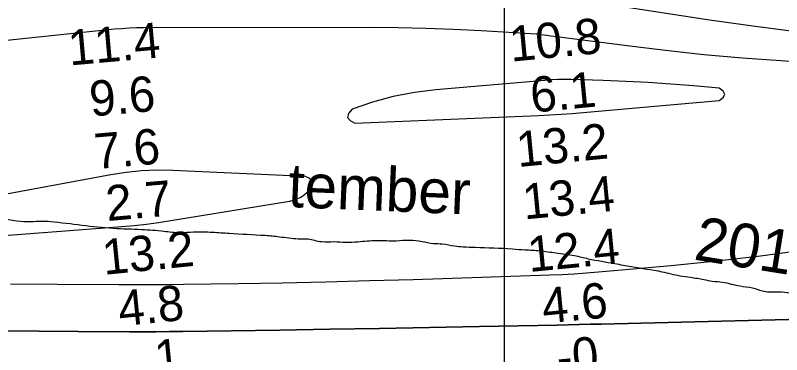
# Model space of a CAD drawing. Extents: x 3279314 to 3317160, y 734079 to 759431.
# Drawn here: x 3295641 to 3297094, y 753859 to 754502 of the extents above; entities that cross this region are included whole.
import ezdxf

# ---------------------------------------------------------------- set-up
doc = ezdxf.new("R2010")
doc.units = 0
for name, color, linetype in [('V-GRID-MAJR', 7, 'Continuous'), ('V-RIVR-EDGE', 7, 'Continuous'), ('V-RIVR-IDEN', 7, 'Continuous'), ('V-RIVR-RANG', 7, 'Continuous'), ('V-TOPO-DPTH', 7, 'Continuous'), ('V-TOPO-MINR', 7, 'Continuous'), ('V-TOPO-WATR', 7, 'Continuous')]:
    doc.layers.add(name, color=color, linetype=linetype)

msp = doc.modelspace()

# ---------------------------------------------------------------- linework, layer by layer
at = {"layer": 'V-GRID-MAJR'}
msp.add_spline([(3296575.3, 739462.6), (3296572.6, 745521), (3296570, 751582.8), (3296567.4, 757644.7), (3296567.4, 757648)], degree=3, dxfattribs=at)
at = {"layer": 'V-RIVR-EDGE'}
msp.add_spline([(3293281.7, 754205.3), (3293304.9, 754204.7), (3293316.5, 754206.8), (3293332.7, 754211.7), (3293354.3, 754216.2), (3293378.3, 754215.7), (3293395.3, 754212.8), (3293424.7, 754203.6), (3293431.3, 754203.6), (3293445, 754203.6), (3293466.6, 754207.2), (3293487.3, 754208), (3293512.6, 754210), (3293524.6, 754210), (3293534.1, 754209.6), (3293536.6, 754208.3), (3293566, 754196.2), (3293578.8, 754193.7), (3293595, 754194.1), (3293610.4, 754196.5), (3293617.8, 754196.9), (3293623.2, 754198.1), (3293631.5, 754203.1), (3293645.2, 754205.5), (3293702.8, 754207.9), (3293766.2, 754204.4), (3293786.1, 754203.1), (3293814.7, 754207.2), (3293830.5, 754207.2), (3293844.6, 754205.5), (3293867.3, 754201.3), (3293891.8, 754200.4), (3293928.3, 754200.7), (3293948.6, 754206), (3293977.2, 754213), (3293993, 754213.8), (3294006.6, 754210.9), (3294029.8, 754207.5), (3294051.8, 754203.3), (3294070.9, 754201.2), (3294085.8, 754202.4), (3294119.4, 754207.7), (3294144.7, 754208.9), (3294170.4, 754208.8), (3294219.7, 754205.8), (3294271.1, 754199.4), (3294295.9, 754199.4), (3294324.1, 754199.3), (3294358.5, 754200.1), (3294410.7, 754201.2), (3294434.8, 754204.4), (3294458.4, 754204.8), (3294505.7, 754203), (3294543, 754200.8), (3294574, 754197.9), (3294601.8, 754193.6), (3294624.2, 754188.2), (3294675.1, 754177.3), (3294688, 754175.6), (3294716.1, 754176), (3294762.6, 754172.9), (3294794.9, 754171.6), (3294823.9, 754169.5), (3294859.5, 754165.2), (3294921.7, 754160.5), (3294939.9, 754160.5), (3294972.7, 754160.4), (3294992.6, 754161.2), (3295001.3, 754160.7), (3295013.3, 754159.5), (3295028.6, 754155.7), (3295046, 754154), (3295053.9, 754152.3), (3295065.1, 754151.1), (3295082.1, 754149.8), (3295103.2, 754149.3), (3295132.6, 754148.8), (3295169.9, 754147.9), (3295218, 754146.1), (3295240.8, 754143.6), (3295255.7, 754143.1), (3295278.1, 754142.7), (3295292.2, 754143.9), (3295311.3, 754143.8), (3295334.5, 754141.3), (3295360.6, 754140.4), (3295391.7, 754135.3), (3295427.7, 754132.7), (3295477, 754126.4), (3295504.4, 754125.9), (3295540.4, 754124.2), (3295575.7, 754120.8), (3295611.7, 754118.2), (3295644, 754113.1), (3295670.1, 754111.8), (3295691.3, 754112.6), (3295707.4, 754111.7), (3295826.8, 754099), (3295880.7, 754096.8), (3295922.5, 754093.4), (3295953.6, 754090.8), (3295978.9, 754092), (3296014.9, 754091.5), (3296046.4, 754089.4), (3296114.8, 754085.5), (3296141.7, 754082.9), (3296177, 754079.1), (3296196.4, 754078.6), (3296208, 754076.1), (3296222.1, 754073.6), (3296244.9, 754073.5), (3296267.7, 754072.6), (3296290.1, 754073.4), (3296326.2, 754075.8), (3296363.1, 754075.3), (3296388.8, 754076.5), (3296412, 754073.9), (3296433.1, 754070.2), (3296450.5, 754069.3), (3296473.7, 754065.5), (3296489.9, 754063.8), (3296513.1, 754062.9), (3296583.5, 754059.8), (3296607.1, 754058.1), (3296635.7, 754056.4), (3296665.6, 754052.2), (3296701.2, 754047.1), (3296727.3, 754041.2), (3296777.4, 754032), (3296808.9, 754026.1), (3296866.9, 754016.5), (3296900.9, 754008.9), (3296921.2, 754006), (3296946.5, 754001.7), (3296962.2, 753998.8), (3296981.7, 753996.7), (3297015.2, 753989.6), (3297038.4, 753986.2), (3297060.4, 753979.5), (3297073.7, 753978.2), (3297082.8, 753978.6), (3297104.7, 753976.9), (3297128.4, 753972.3), (3297154.5, 753964.3), (3297178.5, 753961.8), (3297199.2, 753959.7), (3297212.5, 753955.9), (3297226.6, 753956.7), (3297248.9, 753954.6), (3297265.9, 753953.3), (3297290, 753952), (3297319.4, 753949), (3297353.8, 753945.6), (3297396.9, 753939.7), (3297452, 753934.6), (3297476.8, 753932.9), (3297501.3, 753932), (3297516.2, 753931.9), (3297544.4, 753931.5), (3297567.6, 753931), (3297601.2, 753930.5), (3297637.2, 753930.4), (3297700.2, 753930.7), (3297736.3, 753930.2), (3297770.3, 753928.8), (3297795.2, 753927.5), (3297817.1, 753925.8), (3297839.9, 753925.3), (3297868.5, 753924.4), (3297944.8, 753919.3), (3297982.9, 753916.7), (3298011.9, 753917), (3298035.1, 753917.8), (3298050, 753922.3), (3298060.4, 753928.1), (3298073.3, 753937.6), (3298082.9, 753948), (3298089.9, 753952.9), (3298097, 753957.9), (3298106.5, 753959.5), (3298127.7, 753962.4), (3298145.9, 753966.5), (3298163.3, 753971.4), (3298184.1, 753982.9), (3298199.8, 753988.7), (3298218.1, 753993.2), (3298234.7, 753997.3), (3298252.5, 753998.9), (3298270.7, 754000.1), (3298278.6, 754002.2), (3298286.9, 754004.6), (3298298.5, 754007.5), (3298310.6, 754009.2), (3298318, 754015.3), (3298328, 754023.2), (3298341.3, 754035.6), (3298360.8, 754045.5), (3298377.8, 754050.8), (3298414.3, 754056.1)], degree=3, dxfattribs=at)
at = {"layer": 'V-TOPO-DPTH'}
for p, q in [((3295829.3, 754475.9), (3295559.7, 754447.9)), ((3295843.1, 754477.1), (3295829.3, 754475.9)), ((3295856.9, 754478), (3295843.1, 754477.1)), ((3295870.6, 754478.5), (3295856.9, 754478)), ((3295884.5, 754478.7), (3295870.6, 754478.5)), ((3296314.1, 754479.2), (3295884.5, 754478.7)), ((3296366.7, 754478.7), (3296314.1, 754479.2)), ((3296419.3, 754477.7), (3296366.7, 754478.7)), ((3296471.8, 754475.7), (3296419.3, 754477.7)), ((3296524.4, 754473), (3296471.8, 754475.7)), ((3296628.3, 754466.8), (3296524.4, 754473)), ((3296628.9, 754466.8), (3296628.3, 754466.8)), ((3296629.4, 754466.7), (3296628.9, 754466.8)), ((3296630, 754466.7), (3296629.4, 754466.7)), ((3296630.5, 754466.7), (3296630, 754466.7)), ((3296631.1, 754466.6), (3296630.5, 754466.7)), ((3296631.7, 754466.5), (3296631.1, 754466.6)), ((3296632.2, 754466.5), (3296631.7, 754466.5)), ((3296632.8, 754466.4), (3296632.2, 754466.5)), ((3296643.5, 754464.8), (3296632.8, 754466.4)), ((3296649.4, 754463.9), (3296643.5, 754464.8)), ((3296655.4, 754463.1), (3296649.4, 754463.9)), ((3296661.3, 754462.3), (3296655.4, 754463.1)), ((3296667.2, 754461.5), (3296661.3, 754462.3)), ((3296800.8, 754444.3), (3296667.2, 754461.5)), ((3296873.6, 754435.6), (3296800.8, 754444.3)), ((3296946.5, 754427.8), (3296873.6, 754435.6)), ((3297019.5, 754421.4), (3296946.5, 754427.8)), ((3297092.6, 754415.9), (3297019.5, 754421.4)), ((3297408.7, 754395.1), (3297092.6, 754415.9))]:
    msp.add_line(p, q, dxfattribs=at)
for points in [[(3297259.1, 753929.6), (3296751.6, 753917.4), (3296730.7, 753916.9), (3296709.8, 753916.4), (3296689, 753916), (3296668.1, 753915.5), (3296520.7, 753912.5), (3296426.2, 753910.7), (3296331.6, 753908.9), (3296237, 753907.4), (3296142.5, 753906), (3295958.6, 753903.4), (3295933.2, 753903.1), (3295907.9, 753902.9), (3295882.6, 753902.8), (3295857.3, 753902.8), (3295759.9, 753903.1), (3295685.8, 753903.6), (3295611.8, 753904.5), (3295537.8, 753905.9), (3295463.8, 753907.7), (3295100.5, 753917.7), (3294390.6, 754071.4)], [(3294390.6, 754071.4), (3295100.5, 753917.7), (3295463.8, 753907.7), (3295537.8, 753905.9), (3295611.8, 753904.5), (3295685.8, 753903.6), (3295759.9, 753903.1), (3295857.3, 753902.8), (3295882.6, 753902.8), (3295907.9, 753902.9), (3295933.2, 753903.1), (3295958.6, 753903.4), (3296142.5, 753906), (3296237, 753907.4), (3296331.6, 753908.9), (3296426.2, 753910.7), (3296520.7, 753912.5), (3296668.1, 753915.5), (3296689, 753916), (3296709.8, 753916.4), (3296730.7, 753916.9), (3296751.6, 753917.4), (3297259.1, 753929.6)]]:
    msp.add_lwpolyline(points, dxfattribs=at)
at = {"layer": 'V-TOPO-MINR'}
for p, q in [((3296956.8, 754493.4), (3296656.4, 754539.9)), ((3297039, 754481.6), (3296956.8, 754493.4)), ((3295829.3, 754475.9), (3295559.7, 754447.9)), ((3295843.1, 754477.1), (3295829.3, 754475.9)), ((3295856.9, 754478), (3295843.1, 754477.1)), ((3295870.6, 754478.5), (3295856.9, 754478)), ((3295884.5, 754478.7), (3295870.6, 754478.5)), ((3296314.1, 754479.2), (3295884.5, 754478.7)), ((3296366.7, 754478.7), (3296314.1, 754479.2)), ((3296419.3, 754477.7), (3296366.7, 754478.7)), ((3296471.8, 754475.7), (3296419.3, 754477.7)), ((3296524.4, 754473), (3296471.8, 754475.7)), ((3297121.3, 754471), (3297039, 754481.6)), ((3296628.3, 754466.8), (3296524.4, 754473)), ((3296628.9, 754466.8), (3296628.3, 754466.8)), ((3296629.4, 754466.7), (3296628.9, 754466.8)), ((3296630, 754466.7), (3296629.4, 754466.7)), ((3296630.5, 754466.7), (3296630, 754466.7)), ((3296631.1, 754466.6), (3296630.5, 754466.7)), ((3296631.7, 754466.5), (3296631.1, 754466.6)), ((3296632.2, 754466.5), (3296631.7, 754466.5)), ((3296632.8, 754466.4), (3296632.2, 754466.5)), ((3296643.5, 754464.8), (3296632.8, 754466.4)), ((3296649.4, 754463.9), (3296643.5, 754464.8)), ((3296655.4, 754463.1), (3296649.4, 754463.9)), ((3296661.3, 754462.3), (3296655.4, 754463.1)), ((3296667.2, 754461.5), (3296661.3, 754462.3)), ((3296800.8, 754444.3), (3296667.2, 754461.5)), ((3296873.6, 754435.6), (3296800.8, 754444.3)), ((3296946.5, 754427.8), (3296873.6, 754435.6)), ((3297019.5, 754421.4), (3296946.5, 754427.8)), ((3297092.6, 754415.9), (3297019.5, 754421.4)), ((3297408.7, 754395.1), (3297092.6, 754415.9)), ((3297141.2, 754058), (3297053.5, 754046.2)), ((3297053.5, 754046.2), (3296965.4, 754036.2)), ((3296877.3, 754027.3), (3296746.9, 754015.5)), ((3296965.4, 754036.2), (3296877.3, 754027.3)), ((3296677.6, 754010.8), (3296654.4, 754009.8)), ((3296700.7, 754012), (3296677.6, 754010.8)), ((3296723.8, 754013.6), (3296700.7, 754012)), ((3296746.9, 754015.5), (3296723.8, 754013.6)), ((3296229.7, 753996.8), (3296147, 753995.1)), ((3296312.4, 753999), (3296229.7, 753996.8)), ((3296395.1, 754001.4), (3296312.4, 753999)), ((3296654.4, 754009.8), (3296395.1, 754001.4)), ((3295720.6, 753992), (3295631.6, 753993.1)), ((3295837.1, 753991.5), (3295720.6, 753992)), ((3295867.9, 753991.4), (3295837.1, 753991.5)), ((3295898.7, 753991.5), (3295867.9, 753991.4)), ((3295929.6, 753991.7), (3295898.7, 753991.5)), ((3295960.4, 753992.1), (3295929.6, 753991.7)), ((3296064.2, 753993.6), (3295960.4, 753992.1)), ((3296147, 753995.1), (3296064.2, 753993.6))]:
    msp.add_line(p, q, dxfattribs=at)
for points in [[(3296986.1, 754352.5), (3296982.8, 754358.4), (3296975.3, 754364.3), (3296926.5, 754368.7), (3296883.8, 754372.1), (3296841, 754375), (3296798.2, 754377.1), (3296755.4, 754378.7), (3296694.6, 754380.5), (3296682.1, 754380.7), (3296669.7, 754380.5), (3296657.3, 754380), (3296644.9, 754379.1), (3296438.5, 754361.5), (3296397.8, 754356.3), (3296357.6, 754348.8), (3296318.2, 754337.9), (3296279.4, 754324.6), (3296272.9, 754316.4), (3296270.9, 754309.1), (3296275.7, 754303.1), (3296284.9, 754298.2), (3296633.5, 754312.6), (3296654.6, 754313.6), (3296675.7, 754314.9), (3296696.8, 754316.4), (3296717.8, 754318.1), (3296975.2, 754340.7), (3296982.8, 754346.6), (3296986.1, 754352.5)], [(3296202.7, 754189.2), (3296198, 754193.7), (3296190.8, 754197), (3295939.3, 754208.5), (3295909.8, 754208.9), (3295880.4, 754207.8), (3295851.2, 754204.8), (3295822, 754200.4), (3295514, 754143.1)], [(3295437, 754071.1), (3295842.9, 754102.2), (3295866.2, 754104.2), (3295889.4, 754106.7), (3295912.6, 754109.8), (3295935.7, 754113.3), (3296161.1, 754150), (3296172.9, 754153.4), (3296183.8, 754158.4), (3296193.1, 754165.9), (3296201.4, 754175), (3296203.4, 754182.7), (3296202.7, 754189.2)]]:
    msp.add_lwpolyline(points, dxfattribs=at)
at = {"layer": 'V-TOPO-WATR'}
msp.add_lwpolyline([(3297259.1, 753929.6), (3296751.6, 753917.4), (3296730.7, 753916.9), (3296709.8, 753916.4), (3296689, 753916), (3296668.1, 753915.5), (3296520.7, 753912.5), (3296426.2, 753910.7), (3296331.6, 753908.9), (3296237, 753907.4), (3296142.5, 753906), (3295958.6, 753903.4), (3295933.2, 753903.1), (3295907.9, 753902.9), (3295882.6, 753902.8), (3295857.3, 753902.8), (3295759.9, 753903.1), (3295685.8, 753903.6), (3295611.8, 753904.5), (3295537.8, 753905.9), (3295463.8, 753907.7), (3295100.5, 753917.7), (3294390.6, 754071.4)], dxfattribs=at)

# ---------------------------------------------------------------- texts
at = {"layer": 'V-RIVR-IDEN'}
for s, rotation, p in [('tember', 357.6141, (3296157.1, 754139.3)), ('2012', 350.8855, (3296925.4, 754039.8))]:
    msp.add_text(s, height=83, rotation=rotation, dxfattribs=at).set_placement(p)
at = {"layer": 'V-RIVR-RANG'}
for s, rotation, p in [('10.8', 5.5262, (3296580.9, 754414.5)), ('11.4', 5.0883, (3295744.1, 754407.3)), ('9.6', 5.0883, (3295784.4, 754310.5)), ('6.1', 5.5262, (3296620.6, 754317.8)), ('7.6', 5.0883, (3295793.6, 754210.9)), ('13.2', 5.5262, (3296594.1, 754214.8)), ('2.7', 5.0883, (3295815.3, 754112.4)), ('13.4', 5.5262, (3296605.9, 754115.5)), ('12.4', 5.5262, (3296615.4, 754015.9)), ('13.2', 5.7123, (3295809.1, 754010.5)), ('4.6', 5.5262, (3296642.5, 753918.1)), ('4.8', 5.7123, (3295839.2, 753913)), ('-0', 5.5262, (3296670.1, 753820.3)), ('1', 5.7123, (3295908.4, 753819.4))]:
    msp.add_text(s, height=67, rotation=rotation, dxfattribs=at).set_placement(p)

doc.saveas('drawing.dxf')
